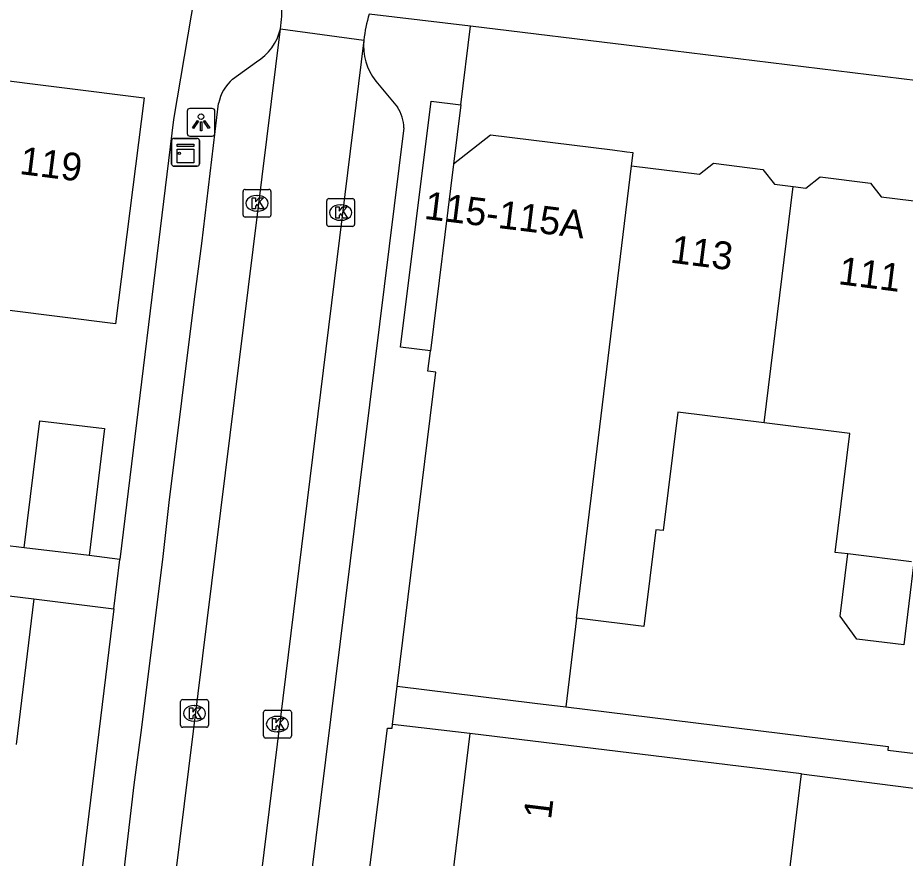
# Model space of a CAD drawing. Extents: x 158087 to 159494, y 382905 to 383981.
# Drawn here: x 158440.46 to 158472.41, y 383350.68 to 383380.92 of the extents above; entities that cross this region are included whole.
import ezdxf

# ---------------------------------------------------------------- set-up
doc = ezdxf.new("R2010")
doc.units = 0
for name, color, linetype in [('IMGEO_Kast', 7, 'Continuous'), ('IMGEO_Kolk', 7, 'Continuous'), ('IMGEO_Lichtpunt', 7, 'Continuous'), ('IMGEO_Pand', 7, 'Continuous'), ('IMGEO_Pand_nummerreeks', 7, 'Continuous'), ('IMGEO_Rijbaan_lokaal_open', 7, 'Continuous'), ('IMGEO_Voetpad_open', 7, 'Continuous')]:
    doc.layers.add(name, color=color, linetype=linetype)

msp = doc.modelspace()

# ---------------------------------------------------------------- linework, layer by layer
at = {"layer": 'IMGEO_Kast'}
for p, q in [((158446.074, 383376.578), (158446.915, 383376.578)), ((158446.915, 383376.578), (158446.074, 383376.578)), ((158445.999, 383375.653), (158445.999, 383376.494)), ((158445.999, 383376.494), (158445.999, 383375.653)), ((158446.999, 383376.503), (158446.999, 383375.662)), ((158446.999, 383375.662), (158446.999, 383376.503)), ((158446.924, 383375.578), (158446.083, 383375.578)), ((158446.083, 383375.578), (158446.924, 383375.578))]:
    msp.add_line(p, q, dxfattribs=at)
for points in [[(158446.194, 383376.368), (158446.794, 383376.368), (158446.794, 383376.283), (158446.194, 383376.283), (158446.194, 383376.368)], [(158446.194, 383376.193), (158446.794, 383376.193), (158446.794, 383375.704), (158446.194, 383375.704), (158446.194, 383376.193)]]:
    msp.add_lwpolyline(points, dxfattribs=at)
msp.add_circle((158446.278, 383376.042), 0.0377, dxfattribs=at)
for centre, start, end in [((158446.077, 383376.5), 92.4484, 184.2845), ((158446.077, 383376.5), 92.4484, 184.2845), ((158446.921, 383376.5), 2.4484, 94.2845), ((158446.921, 383376.5), 2.4484, 94.2845), ((158446.077, 383375.656), 182.4484, 274.2845), ((158446.077, 383375.656), 182.4484, 274.2845), ((158446.921, 383375.656), 272.4484, 4.2845), ((158446.921, 383375.656), 272.4484, 4.2845)]:
    msp.add_arc(centre, 0.0779, start, end, dxfattribs=at)
at = {"layer": 'IMGEO_Kolk'}
for p, q in [((158448.574, 383373.819), (158448.574, 383374.671)), ((158448.649, 383374.745), (158449.501, 383374.745)), ((158449.575, 383374.671), (158449.575, 383373.819)), ((158449.062, 383374.525), (158449.087, 383374.525)), ((158451.585, 383373.485), (158451.585, 383374.337)), ((158451.66, 383374.411), (158452.512, 383374.411)), ((158452.586, 383374.337), (158452.586, 383373.485)), ((158449.085, 383373.965), (158449.06, 383373.965)), ((158452.073, 383374.191), (158452.098, 383374.191)), ((158449.501, 383373.745), (158448.649, 383373.745)), ((158452.096, 383373.631), (158452.071, 383373.631)), ((158452.512, 383373.411), (158451.66, 383373.411)), ((158446.398, 383356.388), (158447.25, 383356.388)), ((158446.323, 383355.462), (158446.323, 383356.314)), ((158446.811, 383356.168), (158446.836, 383356.168)), ((158447.324, 383356.314), (158447.324, 383355.462)), ((158449.309, 383355.077), (158449.309, 383355.929)), ((158449.384, 383356.003), (158450.236, 383356.003)), ((158449.797, 383355.783), (158449.822, 383355.783)), ((158450.31, 383355.929), (158450.31, 383355.077)), ((158446.834, 383355.608), (158446.809, 383355.608)), ((158447.25, 383355.388), (158446.398, 383355.388)), ((158449.82, 383355.223), (158449.795, 383355.223)), ((158450.236, 383355.003), (158449.384, 383355.003))]:
    msp.add_line(p, q, dxfattribs=at)
for points in [[(158448.574, 383373.819), (158448.574, 383374.671)], [(158448.649, 383374.745), (158449.501, 383374.745)], [(158449.575, 383374.671), (158449.575, 383373.819)], [(158448.895, 383374.445), (158449.018, 383374.445), (158449.018, 383374.294), (158449.148, 383374.445), (158449.312, 383374.445), (158449.166, 383374.294), (158449.319, 383374.045), (158449.167, 383374.045), (158449.082, 383374.209), (158449.018, 383374.142), (158449.018, 383374.045), (158448.895, 383374.045), (158448.895, 383374.445)], [(158451.585, 383373.485), (158451.585, 383374.337)], [(158451.66, 383374.411), (158452.512, 383374.411)], [(158452.586, 383374.337), (158452.586, 383373.485)], [(158451.906, 383374.111), (158452.029, 383374.111), (158452.029, 383373.96), (158452.159, 383374.111), (158452.323, 383374.111), (158452.177, 383373.96), (158452.33, 383373.711), (158452.178, 383373.711), (158452.093, 383373.875), (158452.029, 383373.808), (158452.029, 383373.711), (158451.906, 383373.711), (158451.906, 383374.111)], [(158449.501, 383373.745), (158448.649, 383373.745)], [(158452.512, 383373.411), (158451.66, 383373.411)], [(158446.398, 383356.388), (158447.25, 383356.388)], [(158446.323, 383355.462), (158446.323, 383356.314)], [(158446.644, 383356.088), (158446.767, 383356.088), (158446.767, 383355.937), (158446.897, 383356.088), (158447.061, 383356.088), (158446.915, 383355.937), (158447.068, 383355.688), (158446.916, 383355.688), (158446.831, 383355.852), (158446.767, 383355.785), (158446.767, 383355.688), (158446.644, 383355.688), (158446.644, 383356.088)], [(158447.324, 383356.314), (158447.324, 383355.462)], [(158449.309, 383355.077), (158449.309, 383355.929)], [(158449.384, 383356.003), (158450.236, 383356.003)], [(158450.31, 383355.929), (158450.31, 383355.077)], [(158449.63, 383355.703), (158449.753, 383355.703), (158449.753, 383355.552), (158449.883, 383355.703), (158450.047, 383355.703), (158449.901, 383355.552), (158450.054, 383355.303), (158449.902, 383355.303), (158449.817, 383355.467), (158449.753, 383355.4), (158449.753, 383355.303), (158449.63, 383355.303), (158449.63, 383355.703)], [(158447.25, 383355.388), (158446.398, 383355.388)], [(158450.236, 383355.003), (158449.384, 383355.003)]]:
    msp.add_lwpolyline(points, dxfattribs=at)
for centre, start, end in [((158448.651, 383374.669), 91.552, 178.448), ((158448.651, 383374.669), 91.552, 178.448), ((158449.499, 383374.669), 1.552, 88.448), ((158449.499, 383374.669), 1.552, 88.448), ((158451.662, 383374.335), 91.552, 178.448), ((158451.662, 383374.335), 91.552, 178.448), ((158452.51, 383374.335), 1.552, 88.448), ((158452.51, 383374.335), 1.552, 88.448), ((158448.651, 383373.821), 181.552, 268.448), ((158448.651, 383373.821), 181.552, 268.448), ((158449.499, 383373.821), 271.552, 358.448), ((158449.499, 383373.821), 271.552, 358.448), ((158451.662, 383373.487), 181.552, 268.448), ((158451.662, 383373.487), 181.552, 268.448), ((158452.51, 383373.487), 271.552, 358.448), ((158452.51, 383373.487), 271.552, 358.448), ((158446.4, 383356.312), 91.552, 178.448), ((158446.4, 383356.312), 91.552, 178.448), ((158447.248, 383356.312), 1.552, 88.448), ((158447.248, 383356.312), 1.552, 88.448), ((158449.386, 383355.927), 91.552, 178.448), ((158449.386, 383355.927), 91.552, 178.448), ((158450.234, 383355.927), 1.552, 88.448), ((158450.234, 383355.927), 1.552, 88.448), ((158446.4, 383355.464), 181.552, 268.448), ((158446.4, 383355.464), 181.552, 268.448), ((158447.248, 383355.464), 271.552, 358.448), ((158447.248, 383355.464), 271.552, 358.448), ((158449.386, 383355.079), 181.552, 268.448), ((158449.386, 383355.079), 181.552, 268.448), ((158450.234, 383355.079), 271.552, 358.448), ((158450.234, 383355.079), 271.552, 358.448)]:
    msp.add_arc(centre, 0.0765, start, end, dxfattribs=at)
for centre, major_axis, ratio, start_param, end_param in [((158449.061, 383374.245), (-0.387, 0.002), 0.722429, 4.712389, 7.853982), ((158449.086, 383374.245), (-0.39, 0.002), 0.717154, 1.570796, 4.712389), ((158452.072, 383373.911), (-0.387, 0.002), 0.722429, 4.712389, 7.853982), ((158452.097, 383373.911), (-0.39, 0.002), 0.717154, 1.570796, 4.712389), ((158446.81, 383355.888), (-0.387, 0.002), 0.722429, 4.712389, 7.853982), ((158446.835, 383355.888), (-0.39, 0.002), 0.717154, 1.570796, 4.712389), ((158449.796, 383355.503), (-0.387, 0.002), 0.722429, 4.712389, 7.853982), ((158449.821, 383355.503), (-0.39, 0.002), 0.717154, 1.570796, 4.712389)]:
    msp.add_ellipse(centre, major_axis=major_axis, ratio=ratio, start_param=start_param, end_param=end_param, dxfattribs=at)
at = {"layer": 'IMGEO_Lichtpunt'}
for p, q in [((158446.56, 383377.561), (158446.56, 383376.754)), ((158446.56, 383377.561), (158446.56, 383376.754)), ((158447.462, 383377.656), (158446.654, 383377.656)), ((158447.462, 383377.656), (158446.654, 383377.656)), ((158447.556, 383376.754), (158447.556, 383377.561)), ((158447.556, 383376.754), (158447.556, 383377.561)), ((158446.654, 383376.66), (158447.462, 383376.66)), ((158446.654, 383376.66), (158447.462, 383376.66))]:
    msp.add_line(p, q, dxfattribs=at)
for points in [[(158446.934, 383377.225), (158446.973, 383377.197), (158446.785, 383376.935), (158446.747, 383376.962), (158446.934, 383377.225)], [(158447.036, 383377.177), (158447.083, 383377.177), (158447.083, 383376.855), (158447.036, 383376.855), (158447.036, 383377.177)], [(158447.146, 383377.197), (158447.184, 383377.224), (158447.371, 383376.962), (158447.332, 383376.934), (158447.146, 383377.197)]]:
    msp.add_lwpolyline(points, dxfattribs=at)
msp.add_circle((158447.059, 383377.359), 0.0994, dxfattribs=at)
for centre, start, end in [((158446.654, 383377.561), 90, 180), ((158446.654, 383377.561), 90, 180), ((158447.462, 383377.561), 0, 90), ((158447.462, 383377.561), 0, 90), ((158446.654, 383376.754), 180, 270), ((158446.654, 383376.754), 180, 270), ((158447.462, 383376.754), 270, 0), ((158447.462, 383376.754), 270, 360)]:
    msp.add_arc(centre, 0.0946, start, end, dxfattribs=at)
at = {"layer": 'IMGEO_Pand'}
for points in [[(158439.171, 383378.774), (158445.007, 383378.038), (158443.982, 383369.903), (158438.146, 383370.638)], [(158462.555, 383375.593), (158462.612, 383376.059), (158462.39, 383376.086), (158461.873, 383376.15), (158457.48, 383376.694), (158456.148, 383375.655)], [(158456.148, 383375.655), (158455.317, 383368.932)], [(158460.576, 383359.32), (158461.113, 383363.733), (158462.555, 383375.593)], [(158462.555, 383375.593), (158465.007, 383375.29), (158465.51, 383375.682), (158467.287, 383375.462), (158467.702, 383374.931), (158468.372, 383374.848)], [(158468.372, 383374.848), (158468.831, 383374.791), (158469.347, 383375.193), (158471.163, 383374.969), (158471.544, 383374.481), (158474.196, 383374.153)], [(158467.339, 383366.346), (158468.372, 383374.848)], [(158454.117, 383356.872), (158455.513, 383368.163), (158455.226, 383368.199), (158455.317, 383368.932)], [(158467.339, 383366.346), (158464.226, 383366.731), (158463.698, 383362.467), (158463.432, 383362.495), (158463.002, 383359.02), (158460.777, 383359.295), (158460.576, 383359.32)], [(158440.695, 383361.848), (158441.25, 383366.419), (158443.582, 383366.136), (158443.027, 383361.566)], [(158470.349, 383361.625), (158469.894, 383361.681), (158470.423, 383365.965), (158467.339, 383366.346)], [(158443.027, 383361.566), (158440.695, 383361.848)], [(158472.726, 383361.331), (158472.358, 383358.351), (158470.665, 383358.56), (158470.073, 383359.387), (158470.349, 383361.625)], [(158472.638, 383361.342), (158470.349, 383361.625)], [(158431.836, 383361.059), (158436.081, 383360.611), (158441.044, 383360.006)], [(158441.044, 383360.006), (158440.405, 383354.765)], [(158460.576, 383359.32), (158460.187, 383356.122)], [(158454.117, 383356.872), (158459.08, 383356.259), (158460.187, 383356.122)], [(158456.734, 383355.164), (158456.111, 383350.053)], [(158468.677, 383353.717), (158456.734, 383355.164)], [(158465.284, 383348.929), (158468.055, 383348.59), (158468.677, 383353.717)]]:
    msp.add_lwpolyline(points, dxfattribs=at)
at = {"layer": 'IMGEO_Rijbaan_lokaal_open'}
for points in [[(158443.166, 383326.005), (158449.915, 383380.52)], [(158449.915, 383380.52), (158452.917, 383380.115)], [(158452.917, 383380.115), (158446.195, 383325.557)]]:
    msp.add_lwpolyline(points, dxfattribs=at)
for centre, radius, start, end in [((158443.732, 383381.391), 6.244, 351.978, 0.3183), ((158458.935, 383379.348), 6.067, 163.7047, 172.7342)]:
    msp.add_arc(centre, radius, start, end, dxfattribs=at)
at = {"layer": 'IMGEO_Voetpad_open'}
for points in [[(158446.838, 383381.803), (158446.064, 383377.253), (158444.131, 383361.431)], [(158456.761, 383380.612), (158453.112, 383381.05)], [(158456.411, 383377.783), (158456.761, 383380.612)], [(158503.549, 383370.846), (158504.029, 383374.837), (158462.868, 383379.879), (158456.761, 383380.612)], [(158448.197, 383378.714), (158449.051, 383379.334)], [(158453.348, 383378.642), (158454.13, 383377.707)], [(158443.468, 383335.072), (158442.49, 383335.192), (158443.422, 383342.946), (158443.669, 383344.914), (158444.651, 383353.313), (158444.921, 383355.387), (158445.693, 383361.529), (158445.911, 383363.477), (158446.825, 383370.794), (158447.092, 383372.795), (158447.689, 383377.833)], [(158455.317, 383368.932), (158454.245, 383369.064), (158455.339, 383377.915), (158456.411, 383377.783)], [(158456.411, 383377.783), (158456.148, 383375.655)], [(158454.363, 383376.955), (158448.202, 383327.311)], [(158440.695, 383361.848), (158436.773, 383362.322)], [(158444.131, 383361.431), (158443.027, 383361.566)], [(158443.915, 383359.655), (158444.131, 383361.431)], [(158441.044, 383360.006), (158443.915, 383359.655)], [(158443.915, 383359.655), (158434.771, 383284.796)], [(158453.954, 383355.494), (158454.117, 383356.872)], [(158460.187, 383356.122), (158471.798, 383354.701), (158471.782, 383354.568), (158475.663, 383354.093), (158475.679, 383354.225), (158477.499, 383354.002), (158485.376, 383353.038)], [(158444.949, 383285.754), (158453.777, 383355.357), (158453.937, 383355.354), (158453.954, 383355.494)], [(158456.734, 383355.164), (158453.954, 383355.494)], [(158468.677, 383353.717), (158476.474, 383352.713)]]:
    msp.add_lwpolyline(points, dxfattribs=at)
for centre, radius, start, end in [((158448.09, 383380.942), 1.874, 300.8743, 346.979), ((158454.978, 383379.919), 2.07, 174.5547, 218.0643), ((158449.269, 383377.509), 1.613, 131.6576, 168.4054), ((158452.924, 383376.921), 1.439, 1.3402, 33.0899)]:
    msp.add_arc(centre, radius, start, end, dxfattribs=at)

# ---------------------------------------------------------------- texts
at = {"layer": 'IMGEO_Pand_nummerreeks'}
for s, rotation, p in [('119', 352.815, (158440.493, 383375.301)), ('115-115A', 352.9469, (158455.064, 383373.687)), ('113', 352.712, (158463.923, 383372.113)), ('111', 352.712, (158469.973, 383371.338)), ('1', 83.0493, (158459.658, 383352.048))]:
    msp.add_text(s, height=1, rotation=rotation, dxfattribs=at).set_placement(p)

doc.saveas('drawing.dxf')
